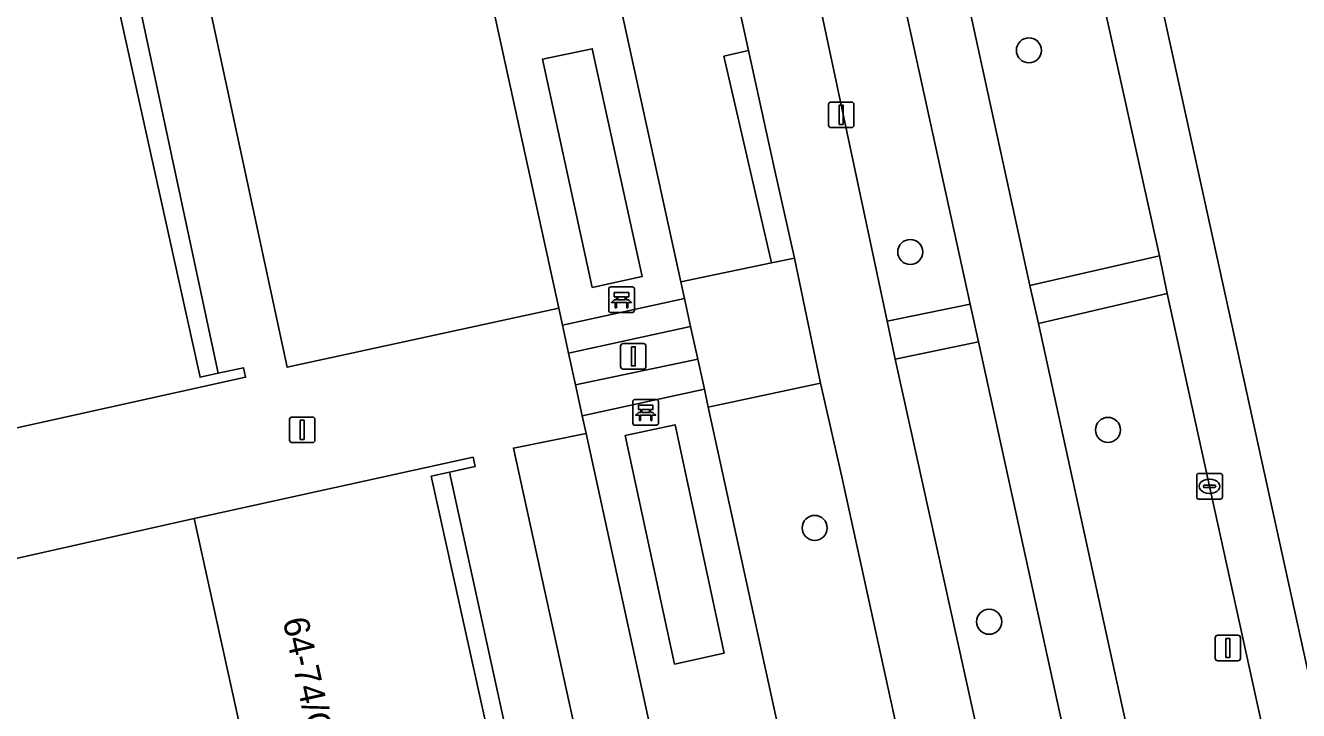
# Model space of a CAD drawing. Extents: x 160030 to 160839, y 385325 to 386450.
# Drawn here: x 160634.1 to 160683.8, y 386063.63 to 386090.4 of the extents above; entities that cross this region are included whole.
import ezdxf

# ---------------------------------------------------------------- set-up
doc = ezdxf.new("R2010")
doc.units = 0
for name, color, linetype in [('IMGEO_Bank', 7, 'Continuous'), ('IMGEO_Berm_groen', 7, 'Continuous'), ('IMGEO_Boom', 7, 'Continuous'), ('IMGEO_Fietspad_gesloten', 7, 'Continuous'), ('IMGEO_Grasland_overig', 7, 'Continuous'), ('IMGEO_Groenvoorziening', 7, 'Continuous'), ('IMGEO_Haag', 7, 'Continuous'), ('IMGEO_Kolk', 7, 'Continuous'), ('IMGEO_Lichtmast', 7, 'Continuous'), ('IMGEO_Pand', 7, 'Continuous'), ('IMGEO_Pand_nummerreeks', 7, 'Continuous'), ('IMGEO_Rijbaan_lokaal_gesloten', 7, 'Continuous'), ('IMGEO_Voetpad_halfverhard', 7, 'Continuous'), ('IMGEO_Voetpad_open', 7, 'Continuous')]:
    doc.layers.add(name, color=color, linetype=linetype)

msp = doc.modelspace()

# ---------------------------------------------------------------- linework, layer by layer
at = {"layer": 'IMGEO_Bank'}
for p, q in [((160656.945, 386080.18), (160657.786, 386080.18)), ((160657.786, 386080.18), (160656.945, 386080.18)), ((160656.87, 386079.255), (160656.87, 386080.096)), ((160656.87, 386080.096), (160656.87, 386079.255)), ((160657.179, 386079.686), (160657.179, 386079.792)), ((160657.223, 386079.792), (160657.223, 386079.686)), ((160657.511, 386079.798), (160657.229, 386079.798)), ((160657.229, 386079.68), (160657.511, 386079.68)), ((160657.517, 386079.686), (160657.517, 386079.792)), ((160657.561, 386079.792), (160657.561, 386079.686)), ((160657.87, 386080.105), (160657.87, 386079.264)), ((160657.87, 386079.264), (160657.87, 386080.105)), ((160657.795, 386079.18), (160656.954, 386079.18)), ((160656.954, 386079.18), (160657.795, 386079.18)), ((160657.567, 386079.578), (160657.174, 386079.578)), ((160657.811, 386074.853), (160657.811, 386075.694)), ((160657.811, 386075.694), (160657.811, 386074.853)), ((160657.886, 386075.778), (160658.727, 386075.778)), ((160658.727, 386075.778), (160657.886, 386075.778)), ((160658.811, 386075.703), (160658.811, 386074.862)), ((160658.811, 386074.862), (160658.811, 386075.703)), ((160658.508, 386075.176), (160658.115, 386075.176)), ((160658.12, 386075.284), (160658.12, 386075.39)), ((160658.164, 386075.39), (160658.164, 386075.284)), ((160658.452, 386075.396), (160658.17, 386075.396)), ((160658.17, 386075.278), (160658.452, 386075.278)), ((160658.458, 386075.284), (160658.458, 386075.39)), ((160658.502, 386075.39), (160658.502, 386075.284)), ((160658.736, 386074.778), (160657.895, 386074.778)), ((160657.895, 386074.778), (160658.736, 386074.778))]:
    msp.add_line(p, q, dxfattribs=at)
for points in [[(160657.117, 386079.578), (160656.975, 386079.578), (160657.087, 386079.68), (160657.173, 386079.68)], [(160657.173, 386079.798), (160657.087, 386079.798), (160657.087, 386079.959), (160657.65, 386079.959), (160657.65, 386079.798), (160657.567, 386079.798)], [(160657.567, 386079.68), (160657.65, 386079.68), (160657.762, 386079.578), (160657.623, 386079.578)], [(160657.167, 386079.571), (160657.167, 386079.364), (160657.124, 386079.364), (160657.124, 386079.571)], [(160657.617, 386079.571), (160657.617, 386079.364), (160657.573, 386079.364), (160657.573, 386079.571)], [(160658.058, 386075.176), (160657.916, 386075.176), (160658.028, 386075.278), (160658.114, 386075.278)], [(160658.114, 386075.396), (160658.028, 386075.396), (160658.028, 386075.557), (160658.591, 386075.557), (160658.591, 386075.396), (160658.508, 386075.396)], [(160658.108, 386075.169), (160658.108, 386074.962), (160658.065, 386074.962), (160658.065, 386075.169)], [(160658.508, 386075.278), (160658.591, 386075.278), (160658.703, 386075.176), (160658.564, 386075.176)], [(160658.558, 386075.169), (160658.558, 386074.962), (160658.514, 386074.962), (160658.514, 386075.169)]]:
    msp.add_lwpolyline(points, dxfattribs=at)
for centre, radius, start, end in [((160656.948, 386080.102), 0.0779, 92.4484, 184.2845), ((160656.948, 386080.102), 0.0779, 92.4484, 184.2845), ((160657.792, 386080.102), 0.0779, 2.4484, 94.2845), ((160657.792, 386080.102), 0.0779, 2.4484, 94.2845), ((160657.172, 386079.791), 0.00671, 2.8957, 87.1043), ((160657.172, 386079.687), 0.00671, 272.8957, 357.1043), ((160657.229, 386079.791), 0.00671, 92.8957, 177.1043), ((160657.229, 386079.687), 0.00671, 182.8957, 267.1043), ((160657.511, 386079.791), 0.00671, 2.8957, 87.1043), ((160657.511, 386079.687), 0.00671, 272.8957, 357.1043), ((160657.568, 386079.791), 0.00671, 92.8957, 177.1043), ((160657.568, 386079.687), 0.00671, 182.8957, 267.1043), ((160656.948, 386079.258), 0.0779, 182.4484, 274.2845), ((160656.948, 386079.258), 0.0779, 182.4484, 274.2845), ((160657.117, 386079.571), 0.00671, 2.8957, 87.1043), ((160657.174, 386079.571), 0.00671, 92.8957, 177.1043), ((160657.566, 386079.571), 0.00671, 2.8957, 87.1043), ((160657.623, 386079.571), 0.00671, 92.8957, 177.1043), ((160657.792, 386079.258), 0.0779, 272.4484, 4.2845), ((160657.792, 386079.258), 0.0779, 272.4484, 4.2845), ((160657.889, 386075.7), 0.0779, 92.4484, 184.2845), ((160657.889, 386075.7), 0.0779, 92.4484, 184.2845), ((160658.733, 386075.7), 0.0779, 2.4484, 94.2845), ((160658.733, 386075.7), 0.0779, 2.4484, 94.2845), ((160658.058, 386075.169), 0.00671, 2.8957, 87.1043), ((160658.115, 386075.169), 0.00671, 92.8957, 177.1043), ((160658.113, 386075.389), 0.00671, 2.8957, 87.1043), ((160658.113, 386075.285), 0.00671, 272.8957, 357.1043), ((160658.17, 386075.389), 0.00671, 92.8957, 177.1043), ((160658.17, 386075.285), 0.00671, 182.8957, 267.1043), ((160658.452, 386075.389), 0.00671, 2.8957, 87.1043), ((160658.452, 386075.285), 0.00671, 272.8957, 357.1043), ((160658.509, 386075.389), 0.00671, 92.8957, 177.1043), ((160658.509, 386075.285), 0.00671, 182.8957, 267.1043), ((160658.507, 386075.169), 0.00671, 2.8957, 87.1043), ((160658.564, 386075.169), 0.00671, 92.8957, 177.1043), ((160657.889, 386074.856), 0.0779, 182.4484, 274.2845), ((160657.889, 386074.856), 0.0779, 182.4484, 274.2845), ((160658.733, 386074.856), 0.0779, 272.4484, 4.2845), ((160658.733, 386074.856), 0.0779, 272.4484, 4.2845)]:
    msp.add_arc(centre, radius, start, end, dxfattribs=at)
at = {"layer": 'IMGEO_Berm_groen'}
for points in [[(160657.315, 386141.904), (160654.083, 386141.2), (160663.41, 386099.237), (160667.736, 386078.847), (160670.975, 386079.501)], [(160693.684, 386011.498), (160678.67, 386079.922), (160673.641, 386078.745), (160707.349, 385924.464), (160709.712, 385913.36), (160714.776, 385914.46), (160713.676, 385919.621)], [(160671.3, 386078.035), (160668.056, 386077.361), (160674.536, 386048.012), (160683.06, 386008.523), (160684.923, 386000), (160692.191, 385966.744), (160700.54, 385929.272), (160704.145, 385912.077), (160704.708, 385912.13), (160707.366, 385912.745), (160705.016, 385923.921)]]:
    msp.add_lwpolyline(points, close=True, dxfattribs=at)
msp.add_lwpolyline([(160661.295, 386135.32), (160667.828, 386105.398), (160673.309, 386080.237), (160678.371, 386081.393), (160671.752, 386111.328), (160666.726, 386134.54)], dxfattribs=at)
at = {"layer": 'IMGEO_Boom'}
for centre in [(160673.273, 386089.423), (160668.64, 386081.546), (160676.359, 386074.595), (160664.91, 386070.766), (160671.721, 386067.099)]:
    msp.add_circle(centre, 0.489, dxfattribs=at)
at = {"layer": 'IMGEO_Fietspad_gesloten'}
for points in [[(160645.016, 386198.179), (160645.338, 386196.693), (160654.791, 386153.384), (160655.299, 386151.025), (160656.922, 386143.72), (160657.315, 386141.904), (160670.975, 386079.501), (160671.3, 386078.035), (160705.016, 385923.921), (160707.366, 385912.745), (160707.429, 385912.447), (160708.993, 385905.624)], [(160711.149, 385906.772), (160709.712, 385913.36), (160707.349, 385924.464), (160673.641, 386078.745), (160673.309, 386080.237), (160667.828, 386105.398), (160661.295, 386135.32)]]:
    msp.add_lwpolyline(points, dxfattribs=at)
at = {"layer": 'IMGEO_Grasland_overig'}
for points in [[(160637.854, 386094.477), (160637.025, 386094.294), (160640.918, 386076.651), (160641.621, 386076.806)], [(160650.657, 386072.942), (160649.94, 386072.784), (160653.835, 386055.11), (160654.515, 386055.26)]]:
    msp.add_lwpolyline(points, close=True, dxfattribs=at)
at = {"layer": 'IMGEO_Groenvoorziening'}
for points in [[(160650.152, 386145.33), (160649.279, 386145.134), (160647.393, 386153.501), (160643.86, 386152.729), (160659.685, 386080.38), (160663.222, 386081.117), (160661.366, 386089.2), (160662.327, 386089.421), (160661.808, 386091.806), (160660.801, 386091.595), (160657.45, 386107.664), (160658.321, 386107.845), (160657.862, 386109.956), (160657.033, 386109.772), (160649.66, 386142.998), (160650.63, 386143.213)], [(160654.916, 386079.348), (160639.117, 386151.654), (160628.523, 386149.305), (160630.133, 386141.856), (160632.697, 386131.034), (160644.316, 386077.041)], [(160658.171, 386080.582), (160656.223, 386089.488), (160654.285, 386089.079), (160656.228, 386080.159)], [(160662.327, 386089.421), (160661.366, 386089.2), (160663.222, 386081.117), (160664.122, 386081.304), (160663.336, 386084.781)], [(160660.345, 386077.364), (160660.067, 386078.635), (160655.299, 386077.594), (160655.571, 386076.349)], [(160665.968, 386072.764), (160665.134, 386076.426), (160660.757, 386075.479), (160668.68, 386039.244), (160673.082, 386040.217)], [(160661.373, 386065.876), (160659.462, 386074.798), (160657.513, 386074.376), (160659.438, 386065.442)], [(160653.146, 386073.882), (160661.086, 386037.591), (160663.892, 386038.202), (160655.984, 386074.459)]]:
    msp.add_lwpolyline(points, close=True, dxfattribs=at)
at = {"layer": 'IMGEO_Haag'}
for points in [[(160658.171, 386080.582), (160656.223, 386089.488), (160654.285, 386089.079), (160656.228, 386080.159)], [(160662.327, 386089.421), (160661.366, 386089.2), (160663.222, 386081.117), (160664.122, 386081.304), (160663.336, 386084.781)], [(160661.373, 386065.876), (160659.462, 386074.798), (160657.513, 386074.376), (160659.438, 386065.442)]]:
    msp.add_lwpolyline(points, close=True, dxfattribs=at)
at = {"layer": 'IMGEO_Kolk'}
for p, q in [((160679.822, 386071.965), (160679.822, 386072.817)), ((160679.897, 386072.891), (160680.749, 386072.891)), ((160680.31, 386072.671), (160680.335, 386072.671)), ((160680.823, 386072.817), (160680.823, 386071.965)), ((160680.081, 386072.385), (160680.081, 386072.397)), ((160680.519, 386072.348), (160680.121, 386072.348)), ((160680.124, 386072.434), (160680.522, 386072.434)), ((160680.565, 386072.397), (160680.565, 386072.385)), ((160680.749, 386071.891), (160679.897, 386071.891)), ((160680.333, 386072.111), (160680.308, 386072.111))]:
    msp.add_line(p, q, dxfattribs=at)
for points in [[(160679.822, 386071.965), (160679.822, 386072.817)], [(160679.897, 386072.891), (160680.749, 386072.891)], [(160680.823, 386072.817), (160680.823, 386071.965)], [(160680.749, 386071.891), (160679.897, 386071.891)]]:
    msp.add_lwpolyline(points, dxfattribs=at)
for centre, radius, start, end in [((160679.899, 386072.815), 0.0765, 91.552, 178.448), ((160679.899, 386072.815), 0.0765, 91.552, 178.448), ((160680.747, 386072.815), 0.0765, 1.552, 88.448), ((160680.747, 386072.815), 0.0765, 1.552, 88.448), ((160680.121, 386072.394), 0.0403, 85.8775, 175.7526), ((160680.118, 386072.384), 0.0366, 178.938, 274.7102), ((160680.522, 386072.391), 0.043, 264.8664, 352.4533), ((160680.526, 386072.396), 0.0386, 1.7309, 96.639), ((160679.899, 386071.967), 0.0765, 181.552, 268.448), ((160679.899, 386071.967), 0.0765, 181.552, 268.448), ((160680.747, 386071.967), 0.0765, 271.552, 358.448), ((160680.747, 386071.967), 0.0765, 271.552, 358.448)]:
    msp.add_arc(centre, radius, start, end, dxfattribs=at)
for centre, major_axis, ratio, start_param, end_param in [((160680.309, 386072.391), (-0.387, 0.002), 0.722429, 4.712389, 7.853982), ((160680.334, 386072.391), (-0.39, 0.002), 0.717154, 1.570796, 4.712389)]:
    msp.add_ellipse(centre, major_axis=major_axis, ratio=ratio, start_param=start_param, end_param=end_param, dxfattribs=at)
at = {"layer": 'IMGEO_Lichtmast'}
for p, q in [((160665.45, 386086.503), (160665.45, 386087.303)), ((160665.45, 386087.303), (160665.45, 386086.503)), ((160665.55, 386087.403), (160666.34, 386087.403)), ((160666.34, 386087.403), (160665.55, 386087.403)), ((160666.44, 386087.303), (160666.44, 386086.503)), ((160666.44, 386086.503), (160666.44, 386087.303)), ((160666.34, 386086.403), (160665.55, 386086.403)), ((160665.55, 386086.403), (160666.34, 386086.403)), ((160657.334, 386077.067), (160657.334, 386077.867)), ((160657.334, 386077.867), (160657.334, 386077.067)), ((160657.434, 386077.967), (160658.224, 386077.967)), ((160658.224, 386077.967), (160657.434, 386077.967)), ((160658.324, 386077.867), (160658.324, 386077.067)), ((160658.324, 386077.067), (160658.324, 386077.867)), ((160658.224, 386076.967), (160657.434, 386076.967)), ((160657.434, 386076.967), (160658.224, 386076.967)), ((160644.41, 386074.197), (160644.41, 386074.997)), ((160644.41, 386074.997), (160644.41, 386074.197)), ((160644.51, 386075.097), (160645.3, 386075.097)), ((160645.3, 386075.097), (160644.51, 386075.097)), ((160645.4, 386074.997), (160645.4, 386074.197)), ((160645.4, 386074.197), (160645.4, 386074.997)), ((160645.3, 386074.097), (160644.51, 386074.097)), ((160644.51, 386074.097), (160645.3, 386074.097)), ((160680.543, 386065.674), (160680.543, 386066.474)), ((160680.543, 386066.474), (160680.543, 386065.674)), ((160680.643, 386066.574), (160681.433, 386066.574)), ((160681.433, 386066.574), (160680.643, 386066.574)), ((160681.533, 386066.474), (160681.533, 386065.674)), ((160681.533, 386065.674), (160681.533, 386066.474)), ((160681.433, 386065.574), (160680.643, 386065.574)), ((160680.643, 386065.574), (160681.433, 386065.574))]:
    msp.add_line(p, q, dxfattribs=at)
for points in [[(160665.87, 386087.278), (160666.02, 386087.278), (160666.02, 386086.528), (160665.87, 386086.528), (160665.87, 386087.278)], [(160657.754, 386077.842), (160657.904, 386077.842), (160657.904, 386077.092), (160657.754, 386077.092), (160657.754, 386077.842)], [(160644.83, 386074.972), (160644.98, 386074.972), (160644.98, 386074.222), (160644.83, 386074.222), (160644.83, 386074.972)], [(160680.963, 386066.449), (160681.113, 386066.449), (160681.113, 386065.699), (160680.963, 386065.699), (160680.963, 386066.449)]]:
    msp.add_lwpolyline(points, dxfattribs=at)
for centre, start, end in [((160665.55, 386087.303), 90, 180), ((160665.55, 386087.303), 90, 180), ((160666.34, 386087.303), 0, 90), ((160666.34, 386087.303), 360, 90), ((160665.55, 386086.503), 180, 270), ((160665.55, 386086.503), 180, 270), ((160666.34, 386086.503), 270, 0), ((160666.34, 386086.503), 270, 0), ((160657.434, 386077.867), 90, 180), ((160657.434, 386077.867), 90, 180), ((160658.224, 386077.867), 0, 90), ((160658.224, 386077.867), 360, 90), ((160657.434, 386077.067), 180, 270), ((160657.434, 386077.067), 180, 270), ((160658.224, 386077.067), 270, 0), ((160658.224, 386077.067), 270, 0), ((160644.51, 386074.997), 90, 180), ((160644.51, 386074.997), 90, 180), ((160645.3, 386074.997), 0, 90), ((160645.3, 386074.997), 360, 90), ((160644.51, 386074.197), 180, 270), ((160644.51, 386074.197), 180, 270), ((160645.3, 386074.197), 270, 0), ((160645.3, 386074.197), 270, 0), ((160680.643, 386066.474), 90, 180), ((160680.643, 386066.474), 90, 180), ((160681.433, 386066.474), 0, 90), ((160681.433, 386066.474), 360, 90), ((160680.643, 386065.674), 180, 270), ((160680.643, 386065.674), 180, 270), ((160681.433, 386065.674), 270, 0), ((160681.433, 386065.674), 270, 0)]:
    msp.add_arc(centre, 0.1, start, end, dxfattribs=at)
at = {"layer": 'IMGEO_Pand'}
for points in [[(160641.621, 386076.806), (160640.918, 386076.651), (160637.025, 386094.294), (160637.854, 386094.477), (160638.762, 386094.677), (160638.715, 386094.891), (160627.913, 386092.549), (160628.614, 386089.318), (160629.811, 386083.797), (160630.835, 386079.074), (160631.878, 386074.261), (160642.691, 386076.648), (160642.608, 386077.024)], [(160651.655, 386073.162), (160651.574, 386073.527), (160640.682, 386071.127), (160644.711, 386052.846), (160654.568, 386055.019), (160654.515, 386055.26), (160653.835, 386055.11), (160649.94, 386072.784), (160650.657, 386072.942)]]:
    msp.add_lwpolyline(points, close=True, dxfattribs=at)
at = {"layer": 'IMGEO_Rijbaan_lokaal_gesloten'}
for points in [[(160715.986, 385920.097), (160709.137, 385951.327), (160667.311, 386142.022), (160666.177, 386147.12), (160627.151, 386322.494), (160619.632, 386342.829), (160602.223, 386374.893), (160583.152, 386408.014), (160562.767, 386437.281), (160552.093, 386430.607)], [(160627.509, 386314.693), (160652.533, 386199.784), (160662.224, 386155.286), (160662.748, 386152.932), (160663.714, 386148.272), (160665.027, 386142.388), (160665.575, 386139.892), (160666.317, 386136.513), (160666.726, 386134.54), (160671.752, 386111.328), (160678.371, 386081.393), (160678.67, 386079.922), (160693.684, 386011.498), (160713.676, 385919.621), (160715.986, 385920.097)]]:
    msp.add_lwpolyline(points, dxfattribs=at)
at = {"layer": 'IMGEO_Voetpad_halfverhard'}
for points in [[(160643.86, 386152.729), (160639.117, 386151.654), (160654.916, 386079.348), (160655.061, 386078.686), (160659.828, 386079.728), (160659.685, 386080.38)], [(160656.223, 386089.488), (160658.171, 386080.582), (160656.228, 386080.159), (160654.285, 386089.079)], [(160660.757, 386075.479), (160660.602, 386076.188), (160655.834, 386075.145), (160655.984, 386074.459), (160663.892, 386038.202), (160664.988, 386033.191), (160669.878, 386010.718), (160674.73, 386011.7), (160669.841, 386034.268), (160668.68, 386039.244)], [(160659.438, 386065.442), (160657.513, 386074.376), (160659.462, 386074.798), (160661.373, 386065.876)]]:
    msp.add_lwpolyline(points, close=True, dxfattribs=at)
at = {"layer": 'IMGEO_Voetpad_open'}
for points in [[(160674.536, 386048.012), (160668.056, 386077.361), (160667.736, 386078.847), (160663.41, 386099.237), (160654.083, 386141.2), (160657.315, 386141.904), (160656.922, 386143.72), (160653.668, 386142.971), (160652.072, 386150.282), (160655.299, 386151.025), (160654.791, 386153.384), (160651.561, 386152.635), (160642.263, 386196.109), (160642.836, 386196.175), (160645.338, 386196.693), (160645.016, 386198.179), (160642.485, 386197.646), (160642.041, 386197.613), (160634.527, 386231.74), (160630.468, 386250), (160629.116, 386256.081), (160625.705, 386271.858), (160620.344, 386296.773)], [(160672.507, 385947.988), (160661.171, 386000), (160657.743, 386015.365), (160654.42, 386030.892), (160664.988, 386033.191), (160663.892, 386038.202), (160661.086, 386037.591), (160653.146, 386073.882), (160655.984, 386074.459), (160655.834, 386075.145), (160655.571, 386076.349), (160655.299, 386077.594), (160655.061, 386078.686), (160654.916, 386079.348), (160644.316, 386077.041), (160632.697, 386131.034)], [(160637.854, 386094.477), (160641.621, 386076.806), (160642.608, 386077.024), (160642.691, 386076.648), (160631.878, 386074.261)], [(160661.808, 386091.806), (160662.327, 386089.421), (160663.336, 386084.781), (160664.122, 386081.304), (160665.134, 386076.426), (160665.968, 386072.764), (160673.082, 386040.217), (160674.213, 386035.205), (160675.651, 386028.621), (160676.399, 386025.026), (160678.904, 386012.991), (160681.743, 386000), (160682.082, 385998.45), (160682.53, 385996.398)], [(160628.744, 386068.453), (160640.682, 386071.127), (160651.574, 386073.527), (160651.655, 386073.162), (160650.657, 386072.942), (160654.515, 386055.26), (160655.466, 386055.47), (160655.573, 386054.987), (160654.621, 386054.777), (160658.436, 386037.291), (160659.523, 386037.531), (160659.604, 386037.162), (160650.398, 386035.133)], [(160639.346, 386040.521), (160635.263, 386039.594), (160635.188, 386039.934), (160634.303, 386039.733), (160636.004, 386031.961), (160648.698, 386034.758), (160648.626, 386035.084), (160644.711, 386052.846), (160640.682, 386071.127), (160628.744, 386068.453), (160628.255, 386068.544), (160628.091, 386068.509), (160629.689, 386060.818), (160629.842, 386060.853), (160630.056, 386060.991), (160630.511, 386061.102), (160634.469, 386062.066)]]:
    msp.add_lwpolyline(points, dxfattribs=at)
for points in [[(160664.122, 386081.304), (160663.222, 386081.117), (160659.685, 386080.38), (160659.828, 386079.728), (160660.067, 386078.635), (160660.345, 386077.364), (160660.602, 386076.188), (160660.757, 386075.479), (160665.134, 386076.426)], [(160678.371, 386081.393), (160673.309, 386080.237), (160673.641, 386078.745), (160678.67, 386079.922)], [(160659.828, 386079.728), (160655.061, 386078.686), (160655.299, 386077.594), (160660.067, 386078.635)], [(160667.736, 386078.847), (160668.056, 386077.361), (160671.3, 386078.035), (160670.975, 386079.501)], [(160660.345, 386077.364), (160655.571, 386076.349), (160655.834, 386075.145), (160660.602, 386076.188)]]:
    msp.add_lwpolyline(points, close=True, dxfattribs=at)

# ---------------------------------------------------------------- texts
at = {"layer": 'IMGEO_Pand_nummerreeks'}
msp.add_text('64-74/G01', height=1, rotation=282.4295, dxfattribs=at).set_placement((160644.136, 386067.163))

doc.saveas('drawing.dxf')
